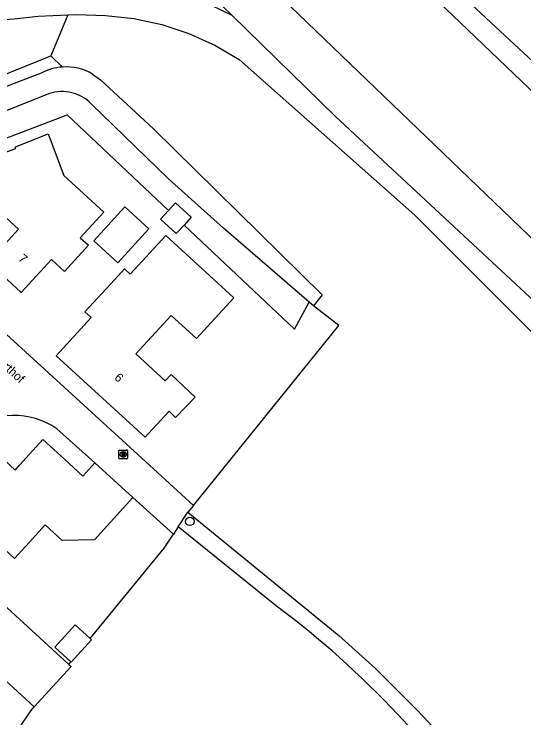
# Model space of a CAD drawing. Extents: x 157767 to 159171, y 387842 to 389425.
# Drawn here: x 158418.2 to 158476.6, y 388971.1 to 389051.7 of the extents above; entities that cross this region are included whole.
import ezdxf

# ---------------------------------------------------------------- set-up
doc = ezdxf.new("R2010")
doc.units = 0
for name, color, linetype in [('IMGEO_Boom', 7, 'Continuous'), ('IMGEO_Brandkraan', 7, 'Continuous'), ('IMGEO_Grasland_overig', 7, 'Continuous'), ('IMGEO_Groenvoorziening', 7, 'Continuous'), ('IMGEO_Loofbos', 7, 'Continuous'), ('IMGEO_Openbare_ruimte_label', 7, 'Continuous'), ('IMGEO_Pand', 7, 'Continuous'), ('IMGEO_Pand_nummerreeks', 7, 'Continuous'), ('IMGEO_Rijbaan_lokaal_open', 7, 'Continuous'), ('IMGEO_Voetpad_halfverhard', 7, 'Continuous'), ('IMGEO_Waterloop', 7, 'Continuous')]:
    doc.layers.add(name, color=color, linetype=linetype)

msp = doc.modelspace()

# ---------------------------------------------------------------- linework, layer by layer
at = {"layer": 'IMGEO_Boom'}
msp.add_circle((158438.347, 388993.565), 0.489, dxfattribs=at)
at = {"layer": 'IMGEO_Brandkraan'}
for p, q in [((158430.213, 389000.816), (158430.213, 389001.668)), ((158430.288, 389001.742), (158431.14, 389001.742)), ((158431.214, 389001.668), (158431.214, 389000.816)), ((158430.724, 389000.962), (158430.699, 389000.962)), ((158430.701, 389001.522), (158430.726, 389001.522)), ((158431.14, 389000.742), (158430.288, 389000.742))]:
    msp.add_line(p, q, dxfattribs=at)
for points in [[(158430.213, 389000.816), (158430.213, 389001.668)], [(158430.288, 389001.742), (158431.14, 389001.742)], [(158431.214, 389001.668), (158431.214, 389000.816)], [(158430.561, 389001.442), (158430.561, 389001.042), (158430.774, 389001.042)], [(158430.792, 389001.442), (158430.561, 389001.442)], [(158430.74, 389001.361), (158430.686, 389001.361), (158430.686, 389001.285)], [(158430.686, 389001.285), (158430.739, 389001.285)], [(158430.748, 389001.209), (158430.686, 389001.209), (158430.686, 389001.128)], [(158430.686, 389001.128), (158430.748, 389001.128)], [(158431.14, 389000.742), (158430.288, 389000.742)]]:
    msp.add_lwpolyline(points, dxfattribs=at)
for centre, radius, start, end in [((158430.29, 389001.666), 0.0765, 91.55205, 178.44795), ((158430.29, 389001.666), 0.0765, 91.55205, 178.44795), ((158431.138, 389001.666), 0.0765, 1.55205, 88.44795), ((158431.138, 389001.666), 0.0765, 1.55205, 88.44795), ((158430.29, 389000.818), 0.0765, 181.55205, 268.44795), ((158430.29, 389000.818), 0.0765, 181.55205, 268.44795), ((158430.741, 389001.323), 0.0379, 267.82845, 90.93552), ((158430.749, 389001.168), 0.0404, 269.87594, 90.50774), ((158430.78, 389001.293), 0.251, 268.66757, 293.53466), ((158430.796, 389001.297), 0.145, 59.4692, 91.53667), ((158430.821, 389001.344), 0.0922, 285.51372, 58.15012), ((158430.826, 389001.152), 0.105, 301.31148, 78.98903), ((158431.138, 389000.818), 0.0765, 271.55205, 358.44795), ((158431.138, 389000.818), 0.0765, 271.55205, 358.44795)]:
    msp.add_arc(centre, radius, start, end, dxfattribs=at)
for centre, major_axis, ratio, start_param, end_param in [((158430.7, 389001.242), (-0.387, 0.002), 0.722429, 4.712389, 7.853982), ((158430.725, 389001.242), (-0.39, 0.002), 0.717154, 1.570796, 4.712389)]:
    msp.add_ellipse(centre, major_axis=major_axis, ratio=ratio, start_param=start_param, end_param=end_param, dxfattribs=at)
at = {"layer": 'IMGEO_Grasland_overig'}
for points in [[(158443.162, 389051.556), (158442.224, 389052.473), (158436.895, 389057.988), (158430.544, 389067.852), (158421.827, 389075.924), (158417.846, 389080.278), (158411.76, 389083.529), (158404.448, 389083.883), (158395.898, 389081.49), (158376.295, 389072.363), (158359.291, 389064.224), (158350.174, 389060.181), (158348.144, 389059.518), (158340.828, 389058.141), (158337.403, 389058.044), (158334.351, 389058.541), (158329.747, 389059.533), (158325.896, 389060.885), (158320.419, 389062.667), (158310.965, 389066.742), (158306.323, 389068.902), (158302.735, 389070.381)], [(158429.129, 389055.407), (158433.557, 389054.838), (158439.544, 389053.327), (158443.162, 389051.556)], [(158477.869, 389018.695), (158455.057, 389039.929), (158443.162, 389051.556)], [(158410.037, 389034.714), (158424.306, 389040.12), (158435.912, 389029.177)], [(158437.68, 389027.51), (158450.347, 389015.567), (158452.015, 389018.67)]]:
    msp.add_lwpolyline(points, dxfattribs=at)
at = {"layer": 'IMGEO_Groenvoorziening'}
msp.add_lwpolyline([(158411.218, 389100.746), (158423.415, 389096.579), (158432.465, 389089.473), (158442.194, 389080.54), (158450.364, 389072.823), (158456.566, 389066.466), (158469.058, 389054.262), (158492.685, 389032.278)], dxfattribs=at)
at = {"layer": 'IMGEO_Loofbos'}
for points in [[(158396.955, 389049.604), (158405.965, 389050.296), (158418.213, 389051.14), (158420.962, 389051.432), (158424.374, 389051.589)], [(158424.374, 389051.589), (158422.415, 389046.898)], [(158424.374, 389051.589), (158425.343, 389051.634), (158428.698, 389051.509), (158431.94, 389051.158), (158435.127, 389050.47), (158438.225, 389049.453), (158441.2, 389048.118), (158444.019, 389046.479), (158464.148, 389028.65), (158491.845, 389000.88), (158492.405, 389000.047), (158497.039, 388993.505), (158498.922, 388991.116)], [(158026.82, 388849.58), (158029.141, 388858.083), (158031.962, 388862.651), (158089.417, 388898.44), (158121.979, 388919.527), (158150.166, 388937.782), (158192.959, 388964.142), (158253.273, 389000), (158268.586, 389009.243), (158303.108, 389025.136), (158352.492, 389023.733), (158358.786, 389024.344), (158391.049, 389034.232), (158422.415, 389046.898)], [(158422.415, 389046.898), (158423.757, 389045.611)], [(158438.785, 388995.38), (158455.411, 389016.001), (158452.511, 389018.241)], [(158426.932, 388980.154), (158435.419, 388990.489), (158436.492, 388992.086)], [(158424.483, 388977.173), (158424.721, 388977.463)], [(158429.539, 388941.74), (158405.787, 388950.924), (158420.246, 388972.013), (158420.509, 388972.333)]]:
    msp.add_lwpolyline(points, dxfattribs=at)
at = {"layer": 'IMGEO_Pand'}
for points in [[(158410.037, 389034.714), (158410.418, 389033.51), (158414.548, 389035.043), (158414.61, 389034.849), (158418.39, 389036.273), (158418.381, 389036.471), (158422.112, 389037.943), (158423.894, 389033.187), (158428.478, 389028.995), (158425.784, 389026.048), (158426.718, 389025.193), (158423.984, 389022.203), (158422.488, 389023.571), (158419.021, 389019.779), (158415.236, 389023.24), (158418.708, 389027.037), (158415.281, 389030.174), (158411.87, 389028.931), (158411.767, 389029.233), (158407.134, 389027.545), (158405.328, 389032.208), (158405.085, 389032.834)], [(158435.912, 389029.177), (158436.722, 389030.063), (158438.515, 389028.423), (158437.68, 389027.51)], [(158427.335, 389025.712), (158430.101, 389023.184), (158433.657, 389027.075), (158430.891, 389029.603), (158427.335, 389025.712)], [(158435.912, 389029.177), (158434.998, 389028.179), (158436.792, 389026.539), (158437.68, 389027.51)], [(158429.706, 389021.252), (158430.849, 389022.502), (158431.522, 389021.887), (158435.582, 389026.326), (158443.391, 389019.185), (158439.102, 389014.496), (158436.197, 389017.152), (158432.166, 389012.744), (158435.528, 389009.67), (158436.228, 389010.403), (158438.953, 389007.799), (158436.719, 389005.461), (158435.962, 389006.185), (158433.625, 389003.629), (158433.234, 389003.201), (158423.015, 389012.546), (158427.024, 389016.929), (158426.332, 389017.562), (158429.706, 389021.252)], [(158431.822, 388996.306), (158427.441, 388991.457), (158423.733, 388991.371), (158421.767, 388993.165), (158419.977, 388991.203), (158418.266, 388989.328), (158414.813, 388992.479), (158411.119, 388995.849), (158414.905, 389000), (158416.186, 389001.404), (158417.725, 389000), (158418.333, 388999.445), (158418.839, 389000), (158421.52, 389002.939), (158423.993, 389000.683), (158426.101, 388998.761), (158427.469, 389000.261)], [(158427.469, 389000.261), (158431.822, 388996.306)], [(158420.509, 388972.333), (158412.366, 388979.761), (158409.674, 388976.816), (158408.821, 388977.596), (158403, 388971.215), (158399.593, 388974.324), (158395.899, 388977.693), (158401.688, 388984.037), (158402.436, 388983.355), (158407.31, 388988.698), (158411.004, 388985.328), (158412.929, 388983.571), (158414.994, 388985.834), (158424.483, 388977.173)], [(158424.721, 388977.463), (158422.863, 388979.159), (158425.208, 388981.727), (158426.932, 388980.154)], [(158424.721, 388977.463), (158424.747, 388977.439), (158427.092, 388980.008), (158426.932, 388980.154)], [(158424.483, 388977.173), (158424.739, 388976.939), (158420.509, 388972.333)]]:
    msp.add_lwpolyline(points, dxfattribs=at)
at = {"layer": 'IMGEO_Rijbaan_lokaal_open'}
for points in [[(158410.162, 389021.507), (158433.724, 389000), (158438.785, 388995.38)], [(158427.469, 389000.261), (158423.107, 389004.181)], [(158436.492, 388992.086), (158431.822, 388996.306)], [(158438.785, 388995.38), (158438.108, 388994.606)], [(158437.029, 388992.924), (158438.108, 388994.606)], [(158437.029, 388992.924), (158436.492, 388992.086)]]:
    msp.add_lwpolyline(points, dxfattribs=at)
msp.add_arc((158418.26, 388997.219), 8.483, 55.15534, 127.85354, dxfattribs=at)
at = {"layer": 'IMGEO_Voetpad_halfverhard'}
for points in [[(158438.108, 388994.606), (158455.428, 388980.497), (158459.637, 388976.702), (158464.453, 388971.904), (158471.704, 388964.144), (158475.102, 388960.508)], [(158448.286, 388983.845), (158437.029, 388992.924)], [(158471.282, 388961.741), (158462.172, 388971.431)]]:
    msp.add_lwpolyline(points, dxfattribs=at)
msp.add_arc((158387.355, 388901.716), 102.264, 42.97839, 53.42857, dxfattribs=at)
at = {"layer": 'IMGEO_Waterloop'}
for points in [[(158445.932, 389056.367), (158495.692, 389008.553), (158501.368, 389003.216), (158501.694, 389003.032), (158502.57, 389002.798), (158503.508, 389002.813), (158504.235, 389002.952), (158505.144, 389003.293), (158505.87, 389003.837), (158509.165, 389006.964), (158509.596, 389007.547), (158509.915, 389008.165), (158510.025, 389009.514), (158509.83, 389010.742), (158509.228, 389011.73), (158503.97, 389016.95), (158490.327, 389030.63), (158453.618, 389065.742)], [(158421.325, 389044.909), (158357.425, 389020.473), (158305.186, 389023.254), (158274.874, 389010.064), (158256.44, 389000), (158254.132, 388998.74), (158193.986, 388962.406), (158122.806, 388918.208), (158099.271, 388903.594), (158077.206, 388889.778), (158032.693, 388861.742), (158030.263, 388857.532), (158028.925, 388851.768), (158027.343, 388846.066)], [(158427.203, 389044.805), (158428.123, 389044.144), (158434.17, 389038.523), (158453.509, 389019.533), (158452.511, 389018.241)], [(158422.255, 389042.565), (158392.939, 389030.883), (158357.639, 389018.169), (158305.934, 389021.171), (158276.265, 389007.541), (158261.717, 389000), (158255.802, 388996.934), (158195.447, 388960.535), (158152.791, 388934.302), (158124.015, 388916.294), (158094.996, 388898.135)], [(158452.015, 389018.67), (158442.208, 389027.158), (158435.913, 389032.809), (158427.041, 389041.397)], [(158452.511, 389018.241), (158452.015, 389018.67)]]:
    msp.add_lwpolyline(points, dxfattribs=at)
for centre, radius, start, end in [((158424.166, 389039.632), 5.993, 93.90949, 118.29222), ((158424.175, 389039.63), 5.996, 59.67046, 94.00054), ((158423.711, 389038.143), 4.655, 44.33936, 108.23129)]:
    msp.add_arc(centre, radius, start, end, dxfattribs=at)

# ---------------------------------------------------------------- texts
at = {"layer": 'IMGEO_Openbare_ruimte_label'}
msp.add_text('Azincourthof', height=1, rotation=317.5529, dxfattribs=at).set_placement((158413.379, 389014.348))
at = {"layer": 'IMGEO_Pand_nummerreeks'}
for s, rotation, p in [('7', 317.56024, (158418.625, 389023.555)), ('6', 317.55792, (158429.622, 389009.919))]:
    msp.add_text(s, height=1, rotation=rotation, dxfattribs=at).set_placement(p)

doc.saveas('drawing.dxf')
